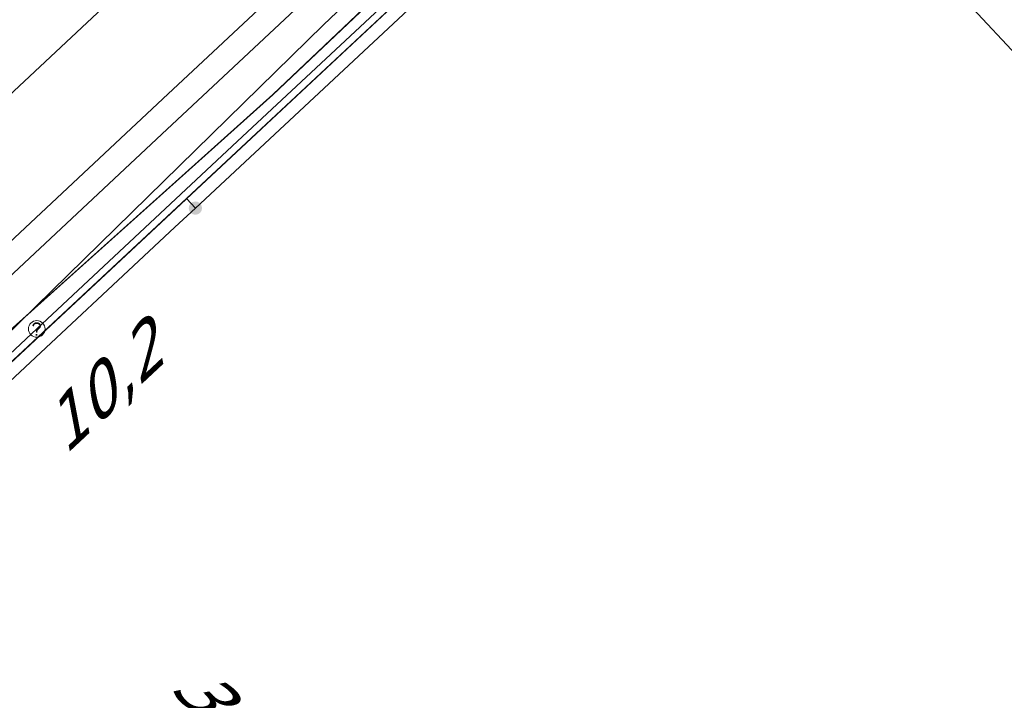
# Model space of a CAD drawing. Header units: metres. Extents: x 124576 to 133557, y 395865 to 402386.
# Tile 333 of 447: x 129912 to 129942, y 401043 to 401063. Entities that reach past the tile are written whole.
import ezdxf
from ezdxf.enums import TextEntityAlignment as Align

# ---------------------------------------------------------------- set-up
doc = ezdxf.new("R2010")
doc.units = ezdxf.units.M
doc.header["$MEASUREMENT"] = 0
for name, color, linetype, lineweight, true_color in [('LG_Datatransport_Bt_Nederland_NV', 3, 'Continuous', 13, 0x00ff00), ('LG_Datatransport_Eurofiber_Nederland_BV', 3, 'Continuous', 13, 0x00ff00), ('LG_Datatransport_KPN_BV', 3, 'Continuous', 13, 0x00ff00), ('LG_Laag_Spanning_Enexis_Netbeheer_BV', 7, 'Continuous', 13, 0x960000), ('LG_Midden_Spanning_Enexis_Netbeheer_BV', 7, 'Continuous', 13, 0xd20000), ('LG_Riool_Vrij_Verval_Gemeente_Tilburg_Ruimtelijke_Uitvoering', 7, 'Continuous', 13, 0xca00a0), ('LG_unet-4_Brabant_Water', 5, 'Continuous', 13, 0x0000ff), ('LG_warmte_Ennatuurlijk_BV', 7, 'Continuous', 13, 0x008080)]:
    doc.layers.add(name, color=color, linetype=linetype, lineweight=lineweight, true_color=true_color)
for name, color, linetype, lineweight in [('LG_Datatransport_P_KPN_BV', 7, 'Continuous', 0), ('LG_Laag_Spanning_P_Enexis_Netbeheer_BV', 7, 'Continuous', 0), ('MV_Datatransport', 7, 'Continuous', 0), ('MV_Laag_Spanning_lijn', 7, 'Continuous', 0), ('MV_Laag_Spanning_pijl', 7, 'Continuous', 0), ('MV_Midden_Spanning_pijl', 7, 'Continuous', 0)]:
    doc.layers.add(name, color=color, linetype=linetype, lineweight=lineweight)
doc.styles.add('Klic_Annotatie', font='verdanai.ttf', dxfattribs={"oblique": 20, "height": 1.4})

# ---------------------------------------------------------------- blocks, each defined once
blk = doc.blocks.new('Mof')
at = {"layer": 'LG_Laag_Spanning_P_Enexis_Netbeheer_BV'}
h = blk.add_hatch(color=256, dxfattribs=at)
edge = h.paths.add_edge_path()
edge.add_arc((0, 0), 2, 0, 360)
blk = doc.blocks.new('Onbekend_3')
at = {"layer": 'LG_Datatransport_P_KPN_BV'}
blk.add_hatch(color=256, dxfattribs=at).paths.add_polyline_path([(-0.25, -1.07, -0.262633), (0.23, 0.15), (0.59, 0.47, 0.379827), (0.7, 1.26), (0.69, 1.26, 0.228508), (-0.03, 1.53), (-0.03, 1.52, 0.459053), (-0.82, 0.79), (-1.29, 0.85, -0.414214), (-0.08, 2, -0.243799), (1.09, 1.52, -0.379827), (0.9, 0.11), (0.54, -0.2, 0.262633), (0.23, -1.08), (-0.17, -1.07)])
blk.add_circle((0, 0), 2.5, dxfattribs=at)
at = {"layer": 'LG_Datatransport_P_KPN_BV', "extrusion": (0, 0, -1)}
blk.add_solid([(0.34, -2.06), (-0.21, -2.06), (0.34, -1.51), (-0.21, -1.51)], dxfattribs=at)

msp = doc.modelspace()

# ---------------------------------------------------------------- linework, layer by layer
at = {"layer": 'LG_Datatransport_Bt_Nederland_NV', "flags": 128}
for points in [[(130057.96, 401015.79), (130072.14, 401054.94), (130076.88, 401059.26), (130068.69, 401067.88), (130062.23, 401075.17), (130060.84, 401076.74), (130049.17, 401089.38), (130042.81, 401096.26), (130037.59, 401101.91), (130030.36, 401109.39), (130011.58, 401128.65), (130006.2, 401131.39), (130002.91, 401131.92), (129998.92, 401132.09), (129994.97, 401131.1), (129991.77, 401129.13), (129985.51, 401123.61), (129977.02, 401115.32), (129941.88, 401082.49), (129933.74, 401074.52), (129926.53, 401067.59), (129919.58, 401061), (129906.21, 401049.02), (129895.76, 401038.993)], [(130072.14, 401054.938), (130076.883, 401059.263), (130068.689, 401067.88), (130062.232, 401075.167), (130060.839, 401076.739), (130049.167, 401089.38), (130042.814, 401096.264), (130037.591, 401101.915), (130030.355, 401109.387), (130011.584, 401128.649), (130006.203, 401131.388), (130002.912, 401131.916), (129998.921, 401132.086), (129994.966, 401131.101), (129991.766, 401129.132), (129985.507, 401123.608), (129977.02, 401115.316), (129941.881, 401082.494), (129933.744, 401074.523), (129926.525, 401067.595), (129919.583, 401061.003), (129906.213, 401049.019), (129895.763, 401038.992)]]:
    msp.add_lwpolyline(points, dxfattribs=at)
at = {"layer": 'LG_Datatransport_Eurofiber_Nederland_BV', "flags": 128}
msp.add_lwpolyline([(129896.022, 401038.884), (129911.5, 401053.7), (129921.1, 401063.1), (129929.1, 401070.7), (129931.6, 401073.1), (129942, 401082.9), (129962.5, 401102), (129973.2, 401112)], dxfattribs=at)
at = {"layer": 'LG_Datatransport_KPN_BV', "flags": 128}
for points in [[(129952.143, 401091.028), (129938.394, 401078.144), (129918.675, 401059.74), (129912.487, 401053.963)], [(129912.487, 401053.963), (129910.53, 401052.136), (129896.236, 401038.795)]]:
    msp.add_lwpolyline(points, dxfattribs=at)
at = {"layer": 'LG_Laag_Spanning_Enexis_Netbeheer_BV', "flags": 128}
for points in [[(130009.723, 401152.812), (130011.982, 401150.391), (130012.609, 401149.719), (130013.292, 401148.988), (130013.791, 401148.454), (130013.768, 401147.776), (130013.616, 401147.634), (130013.312, 401147.351), (129994.73, 401129.862), (129991.053, 401126.402), (129989.957, 401125.449), (129975.694, 401112.137), (129970.472, 401107.262), (129961.52, 401098.907), (129956.671, 401094.382), (129945.106, 401083.587), (129928.995, 401068.55), (129917.255, 401057.593), (129916.642, 401057.021), (129911.516, 401052.237), (129896.845, 401038.542)], [(129896.845, 401038.542), (129911.516, 401052.237), (129916.642, 401057.021), (129917.255, 401057.593), (129928.995, 401068.55), (129945.106, 401083.587), (129956.671, 401094.382), (129961.52, 401098.907), (129970.472, 401107.262), (129975.694, 401112.137), (129989.957, 401125.449)], [(129896.845, 401038.542), (129911.516, 401052.237), (129916.642, 401057.021), (129917.255, 401057.593), (129928.995, 401068.55), (129945.106, 401083.587), (129956.671, 401094.382)], [(129896.845, 401038.542), (129911.516, 401052.237), (129916.642, 401057.021), (129917.255, 401057.593), (129928.995, 401068.55), (129945.106, 401083.587), (129956.671, 401094.382)]]:
    msp.add_lwpolyline(points, dxfattribs=at)
at = {"layer": 'LG_Midden_Spanning_Enexis_Netbeheer_BV', "flags": 128}
for points in [[(129936.438, 401074.446), (129936.041, 401074.871), (129935.99, 401074.935), (129935.234, 401074.913), (129896.449, 401038.707)], [(129935.99, 401074.935), (129935.234, 401074.913), (129896.449, 401038.707)]]:
    msp.add_lwpolyline(points, dxfattribs=at)
at = {"layer": 'LG_Riool_Vrij_Verval_Gemeente_Tilburg_Ruimtelijke_Uitvoering'}
msp.add_line((129890.523, 401041.171), (129922.54, 401071.17), dxfattribs=at)
at = {"layer": 'LG_unet-4_Brabant_Water', "flags": 128}
msp.add_lwpolyline([(129942.76, 401081.94), (129896.428, 401038.716)], dxfattribs=at)
at = {"layer": 'LG_warmte_Ennatuurlijk_BV', "flags": 128}
for points in [[(129951.384, 401093.718), (129945.31, 401088.035), (129936.547, 401079.836), (129927.784, 401071.637), (129927.054, 401070.954), (129927.738, 401070.224), (129928.421, 401069.494), (129929.104, 401068.764), (129928.465, 401068.166), (129927.826, 401067.567), (129927.143, 401068.297), (129926.459, 401069.028), (129925.776, 401069.758), (129925.043, 401069.072), (129916.28, 401060.873), (129907.517, 401052.675), (129898.754, 401044.476), (129893.776, 401039.818)], [(129894.537, 401039.502), (129898.723, 401043.418), (129907.485, 401051.617), (129916.248, 401059.816), (129925.01, 401068.015), (129925.74, 401068.698), (129926.423, 401067.968), (129927.107, 401067.237), (129927.79, 401066.507), (129928.52, 401067.19), (129929.434, 401068.045), (129930.164, 401068.728), (129929.481, 401069.458), (129928.797, 401070.189), (129928.114, 401070.919), (129928.856, 401071.613), (129937.618, 401079.812), (129946.381, 401088.01), (129951.346, 401092.656)]]:
    msp.add_lwpolyline(points, dxfattribs=at)
at = {"layer": 'MV_Laag_Spanning_lijn'}
msp.add_line((129916.985, 401057.882), (129917.255, 401057.593), dxfattribs=at)
at = {"layer": 'MV_Laag_Spanning_pijl'}
for p, q in [((129946.746, 401057.023), (129932.725, 401072.032)), ((129916.985, 401057.882), (129896.443, 401038.709))]:
    msp.add_line(p, q, dxfattribs=at)
at = {"layer": 'MV_Midden_Spanning_pijl'}
msp.add_line((129946.746, 401057.023), (129920.777, 401084.821), dxfattribs=at)

# ---------------------------------------------------------------- block references
at = {"layer": 'LG_Datatransport_P_KPN_BV', "xscale": 0.1, "yscale": 0.1, "zscale": 0.1}
msp.add_blockref('Onbekend_3', (129912.487, 401053.963), dxfattribs=at)
msp.add_blockref('Onbekend_3', (129912.487, 401053.963), dxfattribs=at)
at = {"layer": 'LG_Laag_Spanning_P_Enexis_Netbeheer_BV', "xscale": 0.1, "yscale": 0.1, "zscale": 0.1, "rotation": 317.0000000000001}
msp.add_blockref('Mof', (129917.255, 401057.593), dxfattribs=at)

# ---------------------------------------------------------------- texts
at = {"layer": 'MV_Datatransport', "style": 'Klic_Annotatie', "oblique": 20}
for s, rotation, p in [('10,2', 43.1, (129914.392, 401052.095)), ('38,9', 313.1, (129918.42, 401042.091))]:
    msp.add_text(s, height=1.4, rotation=rotation, dxfattribs=at).set_placement(p, align=Align.MIDDLE_CENTER)

doc.saveas('drawing.dxf')
